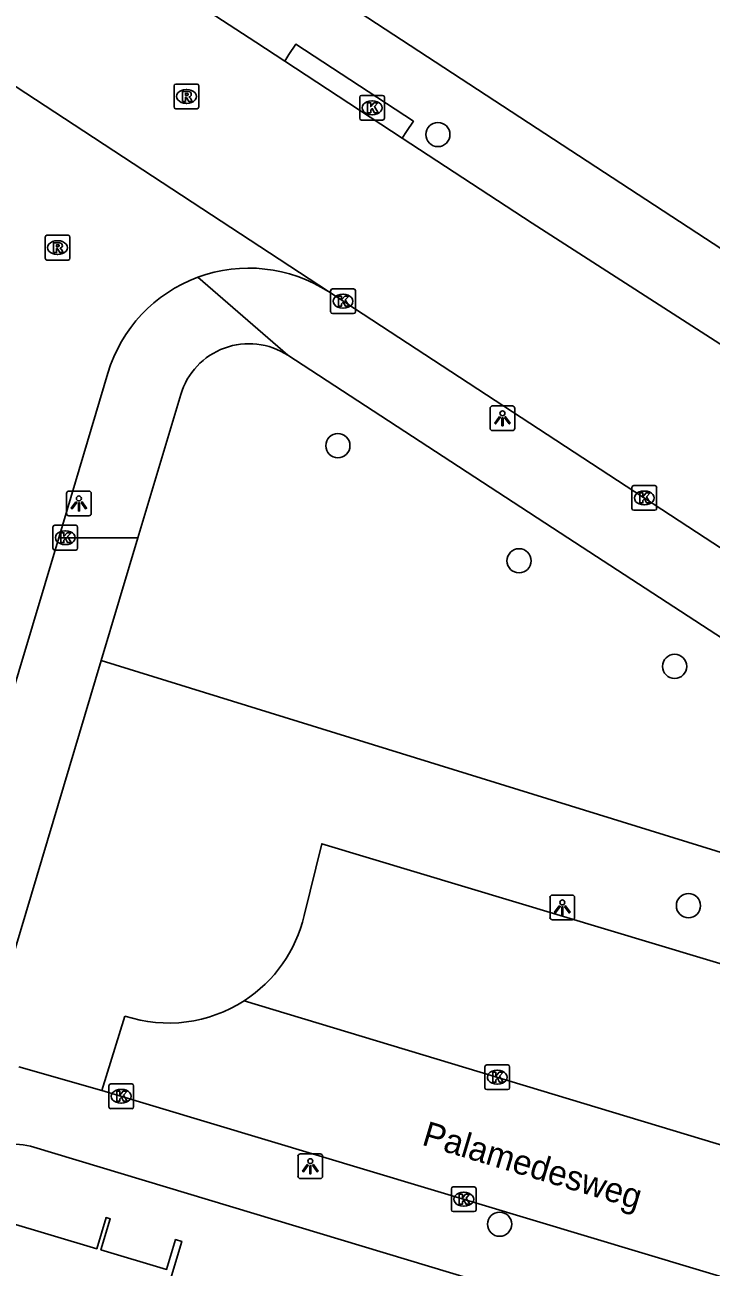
# Model space of a CAD drawing. Extents: x 162186 to 163152, y 385513 to 386513.
# Drawn here: x 162732.3 to 162760, y 386220.5 to 386270.7 of the extents above; entities that cross this region are included whole.
import ezdxf

# ---------------------------------------------------------------- set-up
doc = ezdxf.new("R2010")
doc.units = 0
for name, color, linetype in [('IMGEO_Boom', 7, 'Continuous'), ('IMGEO_Groenvoorziening', 7, 'Continuous'), ('IMGEO_Kolk', 7, 'Continuous'), ('IMGEO_Lichtpunt', 7, 'Continuous'), ('IMGEO_Openbare_ruimte_label', 7, 'Continuous'), ('IMGEO_Pand', 7, 'Continuous'), ('IMGEO_Parkeervlak_open', 7, 'Continuous'), ('IMGEO_Rijbaan_lokaal_gesloten', 7, 'Continuous'), ('IMGEO_Rijbaan_lokaal_open', 7, 'Continuous'), ('IMGEO_Rioolput', 7, 'Continuous'), ('IMGEO_Voetpad_open', 7, 'Continuous')]:
    doc.layers.add(name, color=color, linetype=linetype)

msp = doc.modelspace()

# ---------------------------------------------------------------- linework, layer by layer
at = {"layer": 'IMGEO_Boom'}
for centre in [(162748.953, 386266.284), (162744.909, 386253.717), (162752.235, 386249.067), (162758.521, 386244.801), (162759.082, 386235.137), (162751.446, 386222.271)]:
    msp.add_circle(centre, 0.489, dxfattribs=at)
at = {"layer": 'IMGEO_Groenvoorziening'}
msp.add_lwpolyline([(162776.216, 386235.679), (162774.422, 386232.951), (162735.341, 386245.037)], dxfattribs=at)
at = {"layer": 'IMGEO_Kolk'}
for p, q in [((162745.792, 386266.94), (162745.792, 386267.792)), ((162745.867, 386267.866), (162746.719, 386267.866)), ((162746.28, 386267.646), (162746.305, 386267.646)), ((162746.793, 386267.792), (162746.793, 386266.94)), ((162746.719, 386266.866), (162745.867, 386266.866)), ((162746.303, 386267.086), (162746.278, 386267.086)), ((162744.618, 386259.126), (162744.618, 386259.978)), ((162744.693, 386260.052), (162745.545, 386260.052)), ((162745.106, 386259.832), (162745.131, 386259.832)), ((162745.619, 386259.978), (162745.619, 386259.126)), ((162745.129, 386259.272), (162745.104, 386259.272)), ((162745.545, 386259.052), (162744.693, 386259.052)), ((162756.87, 386252.106), (162757.722, 386252.106)), ((162756.795, 386251.18), (162756.795, 386252.032)), ((162757.283, 386251.886), (162757.308, 386251.886)), ((162757.796, 386252.032), (162757.796, 386251.18)), ((162757.722, 386251.106), (162756.87, 386251.106)), ((162757.306, 386251.326), (162757.281, 386251.326)), ((162733.389, 386249.574), (162733.389, 386250.426)), ((162733.464, 386250.5), (162734.316, 386250.5)), ((162733.877, 386250.28), (162733.902, 386250.28)), ((162734.39, 386250.426), (162734.39, 386249.574)), ((162733.9, 386249.72), (162733.875, 386249.72)), ((162734.316, 386249.5), (162733.464, 386249.5)), ((162750.852, 386227.781), (162750.852, 386228.633)), ((162750.927, 386228.707), (162751.779, 386228.707)), ((162751.34, 386228.487), (162751.365, 386228.487)), ((162751.853, 386228.633), (162751.853, 386227.781)), ((162735.651, 386227.012), (162735.651, 386227.864)), ((162735.726, 386227.938), (162736.578, 386227.938)), ((162736.139, 386227.718), (162736.164, 386227.718)), ((162736.652, 386227.864), (162736.652, 386227.012)), ((162751.779, 386227.707), (162750.927, 386227.707)), ((162751.363, 386227.927), (162751.338, 386227.927)), ((162736.162, 386227.158), (162736.137, 386227.158)), ((162736.578, 386226.938), (162735.726, 386226.938)), ((162749.498, 386222.854), (162749.498, 386223.706)), ((162749.573, 386223.78), (162750.425, 386223.78)), ((162749.986, 386223.56), (162750.011, 386223.56)), ((162750.499, 386223.706), (162750.499, 386222.854)), ((162750.009, 386223), (162749.984, 386223)), ((162750.425, 386222.78), (162749.573, 386222.78))]:
    msp.add_line(p, q, dxfattribs=at)
for points in [[(162745.792, 386266.94), (162745.792, 386267.792)], [(162745.867, 386267.866), (162746.719, 386267.866)], [(162746.793, 386267.792), (162746.793, 386266.94)], [(162746.113, 386267.566), (162746.236, 386267.566), (162746.236, 386267.415), (162746.366, 386267.566), (162746.53, 386267.566), (162746.384, 386267.415), (162746.537, 386267.166), (162746.385, 386267.166), (162746.3, 386267.33), (162746.236, 386267.263), (162746.236, 386267.166), (162746.113, 386267.166), (162746.113, 386267.566)], [(162746.719, 386266.866), (162745.867, 386266.866)], [(162744.618, 386259.126), (162744.618, 386259.978)], [(162744.693, 386260.052), (162745.545, 386260.052)], [(162744.939, 386259.752), (162745.062, 386259.752), (162745.062, 386259.601), (162745.192, 386259.752), (162745.356, 386259.752), (162745.21, 386259.601), (162745.363, 386259.352), (162745.211, 386259.352), (162745.126, 386259.516), (162745.062, 386259.449), (162745.062, 386259.352), (162744.939, 386259.352), (162744.939, 386259.752)], [(162745.619, 386259.978), (162745.619, 386259.126)], [(162745.545, 386259.052), (162744.693, 386259.052)], [(162756.87, 386252.106), (162757.722, 386252.106)], [(162756.795, 386251.18), (162756.795, 386252.032)], [(162757.116, 386251.806), (162757.239, 386251.806), (162757.239, 386251.655), (162757.369, 386251.806), (162757.533, 386251.806), (162757.387, 386251.655), (162757.54, 386251.406), (162757.388, 386251.406), (162757.303, 386251.57), (162757.239, 386251.503), (162757.239, 386251.406), (162757.116, 386251.406), (162757.116, 386251.806)], [(162757.796, 386252.032), (162757.796, 386251.18)], [(162757.722, 386251.106), (162756.87, 386251.106)], [(162733.389, 386249.574), (162733.389, 386250.426)], [(162733.464, 386250.5), (162734.316, 386250.5)], [(162733.71, 386250.2), (162733.833, 386250.2), (162733.833, 386250.049), (162733.963, 386250.2), (162734.127, 386250.2), (162733.981, 386250.049), (162734.134, 386249.8), (162733.982, 386249.8), (162733.897, 386249.964), (162733.833, 386249.897), (162733.833, 386249.8), (162733.71, 386249.8), (162733.71, 386250.2)], [(162734.39, 386250.426), (162734.39, 386249.574)], [(162734.316, 386249.5), (162733.464, 386249.5)], [(162750.852, 386227.781), (162750.852, 386228.633)], [(162750.927, 386228.707), (162751.779, 386228.707)], [(162751.853, 386228.633), (162751.853, 386227.781)], [(162751.173, 386228.407), (162751.296, 386228.407), (162751.296, 386228.256), (162751.426, 386228.407), (162751.59, 386228.407), (162751.444, 386228.256), (162751.597, 386228.007), (162751.445, 386228.007), (162751.36, 386228.171), (162751.296, 386228.104), (162751.296, 386228.007), (162751.173, 386228.007), (162751.173, 386228.407)], [(162735.651, 386227.012), (162735.651, 386227.864)], [(162735.726, 386227.938), (162736.578, 386227.938)], [(162735.972, 386227.638), (162736.095, 386227.638), (162736.095, 386227.487), (162736.225, 386227.638), (162736.389, 386227.638), (162736.243, 386227.487), (162736.396, 386227.238), (162736.244, 386227.238), (162736.159, 386227.402), (162736.095, 386227.335), (162736.095, 386227.238), (162735.972, 386227.238), (162735.972, 386227.638)], [(162736.652, 386227.864), (162736.652, 386227.012)], [(162751.779, 386227.707), (162750.927, 386227.707)], [(162736.578, 386226.938), (162735.726, 386226.938)], [(162749.498, 386222.854), (162749.498, 386223.706)], [(162749.573, 386223.78), (162750.425, 386223.78)], [(162749.819, 386223.48), (162749.942, 386223.48), (162749.942, 386223.329), (162750.072, 386223.48), (162750.236, 386223.48), (162750.09, 386223.329), (162750.243, 386223.08), (162750.091, 386223.08), (162750.006, 386223.244), (162749.942, 386223.177), (162749.942, 386223.08), (162749.819, 386223.08), (162749.819, 386223.48)], [(162750.499, 386223.706), (162750.499, 386222.854)], [(162750.425, 386222.78), (162749.573, 386222.78)]]:
    msp.add_lwpolyline(points, dxfattribs=at)
for centre, start, end in [((162745.869, 386267.79), 91.552, 178.448), ((162745.869, 386267.79), 91.552, 178.448), ((162746.717, 386267.79), 1.552, 88.448), ((162746.717, 386267.79), 1.552, 88.448), ((162745.869, 386266.942), 181.552, 268.448), ((162745.869, 386266.942), 181.552, 268.448), ((162746.717, 386266.942), 271.552, 358.448), ((162746.717, 386266.942), 271.552, 358.448), ((162744.695, 386259.976), 91.552, 178.448), ((162744.695, 386259.976), 91.552, 178.448), ((162745.543, 386259.976), 1.552, 88.448), ((162745.543, 386259.976), 1.552, 88.448), ((162744.695, 386259.128), 181.552, 268.448), ((162744.695, 386259.128), 181.552, 268.448), ((162745.543, 386259.128), 271.552, 358.448), ((162745.543, 386259.128), 271.552, 358.448), ((162756.872, 386252.03), 91.552, 178.448), ((162756.872, 386252.03), 91.552, 178.448), ((162757.72, 386252.03), 1.552, 88.448), ((162757.72, 386252.03), 1.552, 88.448), ((162756.872, 386251.182), 181.552, 268.448), ((162756.872, 386251.182), 181.552, 268.448), ((162757.72, 386251.182), 271.552, 358.448), ((162757.72, 386251.182), 271.552, 358.448), ((162733.466, 386250.424), 91.552, 178.448), ((162733.466, 386250.424), 91.552, 178.448), ((162734.314, 386250.424), 1.552, 88.448), ((162734.314, 386250.424), 1.552, 88.448), ((162733.466, 386249.576), 181.552, 268.448), ((162733.466, 386249.576), 181.552, 268.448), ((162734.314, 386249.576), 271.552, 358.448), ((162734.314, 386249.576), 271.552, 358.448), ((162750.929, 386228.631), 91.552, 178.448), ((162750.929, 386228.631), 91.552, 178.448), ((162751.777, 386228.631), 1.552, 88.448), ((162751.777, 386228.631), 1.552, 88.448), ((162735.728, 386227.862), 91.552, 178.448), ((162735.728, 386227.862), 91.552, 178.448), ((162736.576, 386227.862), 1.552, 88.448), ((162736.576, 386227.862), 1.552, 88.448), ((162750.929, 386227.783), 181.552, 268.448), ((162750.929, 386227.783), 181.552, 268.448), ((162751.777, 386227.783), 271.552, 358.448), ((162751.777, 386227.783), 271.552, 358.448), ((162735.728, 386227.014), 181.552, 268.448), ((162735.728, 386227.014), 181.552, 268.448), ((162736.576, 386227.014), 271.552, 358.448), ((162736.576, 386227.014), 271.552, 358.448), ((162749.575, 386223.704), 91.552, 178.448), ((162749.575, 386223.704), 91.552, 178.448), ((162750.423, 386223.704), 1.552, 88.448), ((162750.423, 386223.704), 1.552, 88.448), ((162749.575, 386222.856), 181.552, 268.448), ((162749.575, 386222.856), 181.552, 268.448), ((162750.423, 386222.856), 271.552, 358.448), ((162750.423, 386222.856), 271.552, 358.448)]:
    msp.add_arc(centre, 0.0765, start, end, dxfattribs=at)
for centre, major_axis, ratio, start_param, end_param in [((162746.279, 386267.366), (-0.387, 0.002), 0.722429, 4.712389, 7.853982), ((162746.304, 386267.366), (-0.39, 0.002), 0.717154, 1.570796, 4.712389), ((162745.105, 386259.552), (-0.387, 0.002), 0.722429, 4.712389, 7.853982), ((162745.13, 386259.552), (-0.39, 0.002), 0.717154, 1.570796, 4.712389), ((162757.282, 386251.606), (-0.387, 0.002), 0.722429, 4.712389, 7.853982), ((162757.307, 386251.606), (-0.39, 0.002), 0.717154, 1.570796, 4.712389), ((162733.876, 386250), (-0.387, 0.002), 0.722429, 4.712389, 7.853982), ((162733.901, 386250), (-0.39, 0.002), 0.717154, 1.570796, 4.712389), ((162751.339, 386228.207), (-0.387, 0.002), 0.722429, 4.712389, 7.853982), ((162751.364, 386228.207), (-0.39, 0.002), 0.717154, 1.570796, 4.712389), ((162736.138, 386227.438), (-0.387, 0.002), 0.722429, 4.712389, 7.853982), ((162736.163, 386227.438), (-0.39, 0.002), 0.717154, 1.570796, 4.712389), ((162749.985, 386223.28), (-0.387, 0.002), 0.722429, 4.712389, 7.853982), ((162750.01, 386223.28), (-0.39, 0.002), 0.717154, 1.570796, 4.712389)]:
    msp.add_ellipse(centre, major_axis=major_axis, ratio=ratio, start_param=start_param, end_param=end_param, dxfattribs=at)
at = {"layer": 'IMGEO_Lichtpunt'}
for p, q in [((162751.063, 386255.225), (162751.063, 386254.418)), ((162751.063, 386255.225), (162751.063, 386254.418)), ((162751.965, 386255.32), (162751.157, 386255.32)), ((162751.965, 386255.32), (162751.157, 386255.32)), ((162752.059, 386254.418), (162752.059, 386255.225)), ((162752.059, 386254.418), (162752.059, 386255.225)), ((162751.157, 386254.324), (162751.965, 386254.324)), ((162751.157, 386254.324), (162751.965, 386254.324)), ((162733.942, 386251.787), (162733.942, 386250.98)), ((162733.942, 386251.787), (162733.942, 386250.98)), ((162734.844, 386251.882), (162734.036, 386251.882)), ((162734.844, 386251.882), (162734.036, 386251.882)), ((162734.938, 386250.98), (162734.938, 386251.787)), ((162734.938, 386250.98), (162734.938, 386251.787)), ((162734.036, 386250.886), (162734.844, 386250.886)), ((162734.036, 386250.886), (162734.844, 386250.886)), ((162754.387, 386235.564), (162753.579, 386235.564)), ((162754.387, 386235.564), (162753.579, 386235.564)), ((162753.485, 386235.469), (162753.485, 386234.662)), ((162753.485, 386235.469), (162753.485, 386234.662)), ((162754.481, 386234.662), (162754.481, 386235.469)), ((162754.481, 386234.662), (162754.481, 386235.469)), ((162753.579, 386234.568), (162754.387, 386234.568)), ((162753.579, 386234.568), (162754.387, 386234.568)), ((162743.298, 386225.018), (162743.298, 386224.211)), ((162743.298, 386225.018), (162743.298, 386224.211)), ((162744.2, 386225.113), (162743.392, 386225.113)), ((162744.2, 386225.113), (162743.392, 386225.113)), ((162744.294, 386224.211), (162744.294, 386225.018)), ((162744.294, 386224.211), (162744.294, 386225.018)), ((162743.392, 386224.117), (162744.2, 386224.117)), ((162743.392, 386224.117), (162744.2, 386224.117))]:
    msp.add_line(p, q, dxfattribs=at)
for points in [[(162751.437, 386254.889), (162751.476, 386254.861), (162751.288, 386254.599), (162751.25, 386254.626), (162751.437, 386254.889)], [(162751.539, 386254.841), (162751.586, 386254.841), (162751.586, 386254.519), (162751.539, 386254.519), (162751.539, 386254.841)], [(162751.649, 386254.861), (162751.687, 386254.888), (162751.874, 386254.626), (162751.835, 386254.598), (162751.649, 386254.861)], [(162734.316, 386251.451), (162734.355, 386251.423), (162734.167, 386251.161), (162734.129, 386251.188), (162734.316, 386251.451)], [(162734.418, 386251.403), (162734.465, 386251.403), (162734.465, 386251.081), (162734.418, 386251.081), (162734.418, 386251.403)], [(162734.528, 386251.423), (162734.566, 386251.45), (162734.753, 386251.188), (162734.714, 386251.16), (162734.528, 386251.423)], [(162753.859, 386235.133), (162753.898, 386235.105), (162753.71, 386234.843), (162753.672, 386234.87), (162753.859, 386235.133)], [(162753.961, 386235.085), (162754.008, 386235.085), (162754.008, 386234.763), (162753.961, 386234.763), (162753.961, 386235.085)], [(162754.071, 386235.105), (162754.109, 386235.132), (162754.296, 386234.87), (162754.257, 386234.842), (162754.071, 386235.105)], [(162743.672, 386224.682), (162743.711, 386224.654), (162743.523, 386224.392), (162743.485, 386224.419), (162743.672, 386224.682)], [(162743.774, 386224.634), (162743.821, 386224.634), (162743.821, 386224.312), (162743.774, 386224.312), (162743.774, 386224.634)], [(162743.884, 386224.654), (162743.922, 386224.681), (162744.109, 386224.419), (162744.07, 386224.391), (162743.884, 386224.654)]]:
    msp.add_lwpolyline(points, dxfattribs=at)
for centre in [(162751.562, 386255.023), (162734.441, 386251.585), (162753.984, 386235.267), (162743.797, 386224.816)]:
    msp.add_circle(centre, 0.0994, dxfattribs=at)
for centre, start, end in [((162751.157, 386255.225), 90, 180), ((162751.157, 386255.225), 90, 180), ((162751.965, 386255.225), 0, 90), ((162751.965, 386255.225), 0, 90), ((162751.157, 386254.418), 180, 270), ((162751.157, 386254.418), 180, 270), ((162751.965, 386254.418), 270, 0), ((162751.965, 386254.418), 270, 360), ((162734.036, 386251.787), 90, 180), ((162734.036, 386251.787), 90, 180), ((162734.844, 386251.787), 0, 90), ((162734.844, 386251.787), 0, 90), ((162734.036, 386250.98), 180, 270), ((162734.036, 386250.98), 180, 270), ((162734.844, 386250.98), 270, 0), ((162734.844, 386250.98), 270, 360), ((162753.579, 386235.469), 90, 180), ((162753.579, 386235.469), 90, 180), ((162754.387, 386235.469), 0, 90), ((162754.387, 386235.469), 0, 90), ((162753.579, 386234.662), 180, 270), ((162753.579, 386234.662), 180, 270), ((162754.387, 386234.662), 270, 0), ((162754.387, 386234.662), 270, 360), ((162743.392, 386225.018), 90, 180), ((162743.392, 386225.018), 90, 180), ((162744.2, 386225.018), 0, 90), ((162744.2, 386225.018), 0, 90), ((162743.392, 386224.211), 180, 270), ((162743.392, 386224.211), 180, 270), ((162744.2, 386224.211), 270, 0), ((162744.2, 386224.211), 270, 360)]:
    msp.add_arc(centre, 0.0946, start, end, dxfattribs=at)
at = {"layer": 'IMGEO_Pand'}
msp.add_lwpolyline([(162734.836, 386209.069), (162732.73, 386209.7), (162733.698, 386212.928), (162728.382, 386214.522), (162728.328, 386214.341), (162728.011, 386214.436), (162730.561, 386222.941), (162731.547, 386222.645), (162731.47, 386222.386), (162735.163, 386221.279), (162735.54, 386222.536), (162735.705, 386222.486), (162735.332, 386221.239), (162737.985, 386220.444), (162738.347, 386221.649), (162738.599, 386221.573), (162738.023, 386219.652)], dxfattribs=at)
at = {"layer": 'IMGEO_Parkeervlak_open'}
msp.add_lwpolyline([(162786.65, 386224.899), (162744.259, 386237.638), (162743.549, 386234.741)], dxfattribs=at)
msp.add_arc((162738.064, 386236.026), 5.633, 302.9096, 346.8121, dxfattribs=at)
at = {"layer": 'IMGEO_Rijbaan_lokaal_gesloten'}
for points in [[(162742.76, 386269.251), (162741.595, 386270.014), (162728.502, 386278.518)], [(162729.502, 386269.766), (162744.525, 386259.941)], [(162747.515, 386266.139), (162742.76, 386269.251)], [(162769.816, 386251.751), (162752.763, 386262.703), (162747.515, 386266.139)], [(162744.525, 386259.941), (162759.763, 386250), (162786.38, 386232.664), (162789.668, 386230.538)]]:
    msp.add_lwpolyline(points, dxfattribs=at)
at = {"layer": 'IMGEO_Rijbaan_lokaal_open'}
for points in [[(162735.613, 386256.65), (162733.627, 386250)], [(162733.627, 386250), (162699.069, 386134.636)], [(162786.507, 386217.588), (162741.125, 386231.297)], [(162736.303, 386230.68), (162735.374, 386227.671)], [(162735.374, 386227.671), (162798.523, 386208.705), (162798.77, 386208.624), (162799.211, 386208.445), (162799.633, 386208.228), (162800.035, 386207.974), (162800.412, 386207.685)]]:
    msp.add_lwpolyline(points, dxfattribs=at)
for centre, radius, start, end in [((162741.305, 386254.943), 5.945, 57.2059, 110.252), ((162741.308, 386254.945), 5.944, 110.283, 163.3345), ((162738.07, 386236.023), 5.628, 251.704, 302.8793)]:
    msp.add_arc(centre, radius, start, end, dxfattribs=at)
at = {"layer": 'IMGEO_Rioolput'}
for p, q in [((162738.288, 386267.398), (162738.288, 386268.25)), ((162738.363, 386268.324), (162739.215, 386268.324)), ((162738.776, 386268.104), (162738.801, 386268.104)), ((162739.289, 386268.25), (162739.289, 386267.398)), ((162739.215, 386267.324), (162738.363, 386267.324)), ((162738.799, 386267.544), (162738.774, 386267.544)), ((162733.076, 386261.29), (162733.076, 386262.142)), ((162733.151, 386262.216), (162734.003, 386262.216)), ((162734.077, 386262.142), (162734.077, 386261.29)), ((162733.564, 386261.996), (162733.589, 386261.996)), ((162734.003, 386261.216), (162733.151, 386261.216)), ((162733.587, 386261.436), (162733.562, 386261.436))]:
    msp.add_line(p, q, dxfattribs=at)
for points in [[(162738.288, 386267.398), (162738.288, 386268.25)], [(162738.363, 386268.324), (162739.215, 386268.324)], [(162739.289, 386268.25), (162739.289, 386267.398)], [(162738.877, 386268.022), (162738.625, 386268.024), (162738.625, 386267.624)], [(162738.625, 386267.624), (162738.749, 386267.624), (162738.749, 386267.786), (162738.76, 386267.786)], [(162738.803, 386267.943), (162738.749, 386267.943), (162738.749, 386267.862)], [(162738.749, 386267.862), (162738.801, 386267.862)], [(162738.807, 386267.757), (162738.878, 386267.624), (162739.018, 386267.624), (162738.953, 386267.75)], [(162739.215, 386267.324), (162738.363, 386267.324)], [(162733.076, 386261.29), (162733.076, 386262.142)], [(162733.151, 386262.216), (162734.003, 386262.216)], [(162734.077, 386262.142), (162734.077, 386261.29)], [(162733.665, 386261.914), (162733.413, 386261.916), (162733.413, 386261.516)], [(162733.413, 386261.516), (162733.537, 386261.516), (162733.537, 386261.678), (162733.548, 386261.678)], [(162733.591, 386261.835), (162733.537, 386261.835), (162733.537, 386261.754)], [(162733.537, 386261.754), (162733.589, 386261.754)], [(162733.595, 386261.649), (162733.666, 386261.516), (162733.806, 386261.516), (162733.741, 386261.642)], [(162734.003, 386261.216), (162733.151, 386261.216)]]:
    msp.add_lwpolyline(points, dxfattribs=at)
for centre, radius, start, end in [((162738.365, 386268.248), 0.0765, 91.552, 178.448), ((162738.365, 386268.248), 0.0765, 91.552, 178.448), ((162739.213, 386268.248), 0.0765, 1.552, 88.448), ((162739.213, 386268.248), 0.0765, 1.552, 88.448), ((162738.759, 386267.733), 0.0533, 26.0293, 88.6989), ((162738.785, 386268.051), 0.19, 274.7715, 282.9687), ((162738.809, 386267.847), 0.0964, 77.0061, 93.1865), ((162738.823, 386267.904), 0.0378, 276.6634, 79.6772), ((162738.876, 386267.912), 0.109, 350.3612, 89.416), ((162738.874, 386267.912), 0.112, 277.5842, 350.9817), ((162738.858, 386267.697), 0.108, 29.5134, 73.7905), ((162738.365, 386267.4), 0.0765, 181.552, 268.448), ((162738.365, 386267.4), 0.0765, 181.552, 268.448), ((162739.213, 386267.4), 0.0765, 271.552, 358.448), ((162739.213, 386267.4), 0.0765, 271.552, 358.448), ((162733.153, 386262.14), 0.0765, 91.552, 178.448), ((162733.153, 386262.14), 0.0765, 91.552, 178.448), ((162734.001, 386262.14), 0.0765, 1.552, 88.448), ((162734.001, 386262.14), 0.0765, 1.552, 88.448), ((162733.547, 386261.625), 0.0533, 26.0293, 88.6989), ((162733.573, 386261.943), 0.19, 274.7715, 282.9687), ((162733.597, 386261.739), 0.0964, 77.0061, 93.1865), ((162733.611, 386261.796), 0.0378, 276.6634, 79.6772), ((162733.664, 386261.804), 0.109, 350.3612, 89.416), ((162733.662, 386261.804), 0.112, 277.5842, 350.9817), ((162733.646, 386261.589), 0.108, 29.5134, 73.7905), ((162733.153, 386261.292), 0.0765, 181.552, 268.448), ((162733.153, 386261.292), 0.0765, 181.552, 268.448), ((162734.001, 386261.292), 0.0765, 271.552, 358.448), ((162734.001, 386261.292), 0.0765, 271.552, 358.448)]:
    msp.add_arc(centre, radius, start, end, dxfattribs=at)
for centre, major_axis, ratio, start_param, end_param in [((162738.775, 386267.824), (-0.387, 0.002), 0.722429, 4.712389, 7.853982), ((162738.8, 386267.824), (-0.39, 0.002), 0.717154, 1.570796, 4.712389), ((162733.563, 386261.716), (-0.387, 0.002), 0.722429, 4.712389, 7.853982), ((162733.588, 386261.716), (-0.39, 0.002), 0.717154, 1.570796, 4.712389)]:
    msp.add_ellipse(centre, major_axis=major_axis, ratio=ratio, start_param=start_param, end_param=end_param, dxfattribs=at)
at = {"layer": 'IMGEO_Voetpad_open'}
for points in [[(162689.488, 386307.968), (162695.171, 386304.265), (162697.61, 386302.685), (162711.738, 386293.458), (162766.229, 386257.869), (162771.924, 386254.15)], [(162742.76, 386269.251), (162742.931, 386269.513), (162743.204, 386269.931), (162747.962, 386266.824), (162747.689, 386266.406), (162747.515, 386266.139)], [(162739.247, 386260.521), (162742.885, 386257.369)], [(162742.885, 386257.369), (162754.209, 386250), (162776.216, 386235.679)], [(162736.826, 386250), (162738.557, 386255.782)], [(162736.826, 386250), (162733.627, 386250)], [(162735.341, 386245.037), (162736.826, 386250)], [(162730.989, 386230.496), (162735.341, 386245.037)], [(162735.374, 386227.671), (162732.014, 386228.626)], [(162799.086, 386203.08), (162799.119, 386203.292), (162799.133, 386203.507), (162799.127, 386203.722), (162799.102, 386203.936), (162799.059, 386204.146), (162798.997, 386204.352), (162798.916, 386204.552), (162798.818, 386204.743), (162798.704, 386204.925), (162798.573, 386205.096), (162798.428, 386205.255), (162798.269, 386205.4), (162798.098, 386205.531), (162797.916, 386205.645), (162797.725, 386205.743), (162797.525, 386205.823), (162797.422, 386205.857), (162732.623, 386225.378)]]:
    msp.add_lwpolyline(points, dxfattribs=at)
for centre, radius, start, end in [((162741.315, 386254.956), 2.879, 56.9476, 163.3266), ((162731.742, 386222.479), 3.03, 73.0873, 163.2791)]:
    msp.add_arc(centre, radius, start, end, dxfattribs=at)

# ---------------------------------------------------------------- texts
at = {"layer": 'IMGEO_Openbare_ruimte_label'}
msp.add_text('Palamedesweg', height=1, rotation=343.2678, dxfattribs=at).set_placement((162748.262, 386225.49))

doc.saveas('drawing.dxf')
